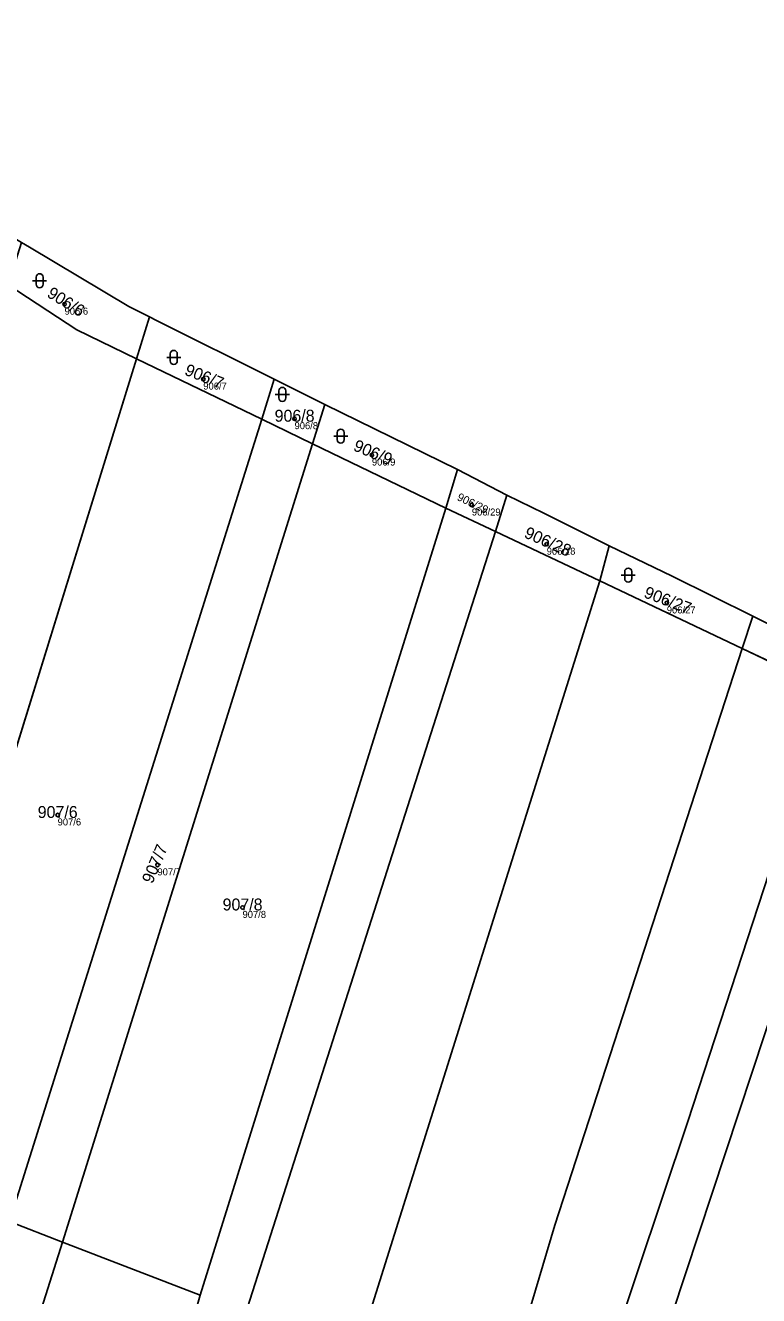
# Model space of a CAD drawing. Extents: x -603967 to -594699, y -1179315 to -1165625.
# Drawn here: x -597268.2 to -597163.8, y -1171582.4 to -1171401.5 of the extents above; entities that cross this region are included whole.
import ezdxf

# ---------------------------------------------------------------- set-up
doc = ezdxf.new("R2010")
doc.units = 0
for name, color, linetype in [('Definiční body', 7, 'Continuous'), ('Hranice parcel', 7, 'Continuous'), ('Parcelní čísla', 7, 'Continuous'), ('Polygon ku', 7, 'Continuous'), ('Polygon parcely', 7, 'Continuous'), ('Značky kultur', 7, 'Continuous')]:
    doc.layers.add(name, color=color, linetype=linetype)

msp = doc.modelspace()

# ---------------------------------------------------------------- linework, layer by layer
at = {"layer": 'Definiční body'}
for centre in [(-597262.63, -1171441.17994), (-597242.87, -1171451.84994), (-597229.87, -1171457.48994), (-597218.85, -1171462.66994), (-597204.61, -1171469.78994), (-597193.95, -1171475.36994), (-597176.84, -1171483.73994), (-597263.62, -1171513.93994), (-597249.4, -1171521.04994), (-597237.28, -1171527.10994)]:
    msp.add_circle(centre, 0.25, dxfattribs=at)
at = {"layer": 'Hranice parcel'}
for p, q in [((-597267.64, -1171433.06), (-597268.78, -1171432.38)), ((-597253.47, -1171441.52), (-597267.64, -1171433.06)), ((-597250.52, -1171442.99), (-597253.47, -1171441.52)), ((-597252.37, -1171448.97), (-597250.52, -1171442.99)), ((-597249.54, -1171443.48), (-597250.52, -1171442.99)), ((-597232.76, -1171451.85), (-597249.54, -1171443.48)), ((-597288.25, -1171564.8), (-597252.37, -1171448.97)), ((-597252.37, -1171448.97), (-597234.55, -1171457.56)), ((-597234.55, -1171457.56), (-597232.76, -1171451.85)), ((-597232.11, -1171452.17), (-597232.76, -1171451.85)), ((-597225.54, -1171455.45), (-597232.11, -1171452.17)), ((-597227.3, -1171461.06), (-597225.54, -1171455.45)), ((-597206.66, -1171464.72), (-597225.54, -1171455.45)), ((-597270.47, -1171571.83), (-597234.55, -1171457.56)), ((-597234.55, -1171457.56), (-597227.3, -1171461.06)), ((-597262.91, -1171574.78), (-597227.3, -1171461.06)), ((-597227.3, -1171461.06), (-597208.31, -1171470.23)), ((-597208.31, -1171470.23), (-597206.66, -1171464.72)), ((-597206.66, -1171464.72), (-597199.62, -1171468.4)), ((-597199.62, -1171468.4), (-597201.25, -1171473.55)), ((-597199.62, -1171468.4), (-597194.38, -1171470.95)), ((-597243.33, -1171582.35), (-597208.31, -1171470.23)), ((-597208.31, -1171470.23), (-597201.25, -1171473.55)), ((-597194.38, -1171470.95), (-597185.07, -1171475.59)), ((-597201.25, -1171473.55), (-597186.37, -1171480.59)), ((-597185.07, -1171475.59), (-597186.37, -1171480.59)), ((-597185.07, -1171475.59), (-597176.07, -1171479.94)), ((-597176.07, -1171479.94), (-597164.6, -1171485.62)), ((-597186.37, -1171480.59), (-597166.12, -1171490.21)), ((-597164.6, -1171485.62), (-597166.12, -1171490.21)), ((-597164.6, -1171485.62), (-597158.58, -1171488.63)), ((-597166.12, -1171490.21), (-597153.75, -1171496.09)), ((-597270.47, -1171571.83), (-597262.91, -1171574.78)), ((-597265.92, -1171584.24), (-597262.91, -1171574.78)), ((-597262.91, -1171574.78), (-597243.33, -1171582.35))]:
    msp.add_line(p, q, dxfattribs=at)
for points in [[(-597270.67, -1171438.4), (-597260.9, -1171444.85), (-597252.37, -1171448.97)], [(-597201.25, -1171473.55), (-597239.9, -1171594.5), (-597255.69, -1171657.47), (-597287.45, -1171782.44), (-597327.87, -1171927.13), (-597348.24, -1171971.48), (-597360.94, -1171995.56), (-597418.7, -1172070.85)], [(-597186.37, -1171480.59), (-597219.81, -1171586.92), (-597242.21, -1171661.64), (-597284.92, -1171826.47), (-597315.48, -1171930.07), (-597336.8, -1171980.99), (-597357.41, -1172012.37), (-597415.64, -1172087.92)], [(-597166.12, -1171490.21), (-597192.77, -1171572.36), (-597231.03, -1171700.87), (-597265.41, -1171834.76), (-597294.16, -1171931.41), (-597312.55, -1171979.57), (-597328.6, -1172010.33), (-597406.68, -1172110.93)], [(-597153.75, -1171496.09), (-597173.84, -1171557.58), (-597195.55, -1171622.39), (-597249.64, -1171830.42), (-597282.74, -1171940.78), (-597302.77, -1171987.48), (-597318.15, -1172015.57), (-597402.06, -1172128)], [(-597147.62, -1171499), (-597181.76, -1171602.28), (-597252.71, -1171863.65), (-597278.75, -1171946.72), (-597297.47, -1171990.87), (-597315.16, -1172023.53), (-597399.64, -1172136.93)], [(-597243.33, -1171582.35), (-597245.02, -1171588.36), (-597246.21, -1171592.03)]]:
    msp.add_lwpolyline(points, dxfattribs=at)
at = {"layer": 'Polygon ku'}
msp.add_lwpolyline([(-597158.58, -1171488.63), (-597164.6, -1171485.62), (-597176.07, -1171479.94), (-597185.07, -1171475.59), (-597194.38, -1171470.95), (-597199.62, -1171468.4), (-597206.66, -1171464.72), (-597225.54, -1171455.45), (-597232.11, -1171452.17), (-597232.76, -1171451.85), (-597249.54, -1171443.48), (-597250.52, -1171442.99), (-597253.47, -1171441.52), (-597267.64, -1171433.06), (-597268.78, -1171432.38), (-597276.66, -1171427.68), (-597283.34, -1171425.18), (-597296.01, -1171420.45), (-597318.04, -1171412.22), (-597327.91, -1171408.54), (-597329.75, -1171407.85), (-597330.79, -1171406.09), (-597328.5, -1171393.81)], dxfattribs=at)
at = {"layer": 'Polygon parcely'}
for points in [[(-597268.78, -1171432.38), (-597270.67, -1171438.4), (-597260.9, -1171444.85), (-597252.37, -1171448.97), (-597250.52, -1171442.99), (-597253.47, -1171441.52), (-597267.64, -1171433.06)], [(-597288.25, -1171564.8), (-597252.37, -1171448.97), (-597260.9, -1171444.85), (-597270.67, -1171438.4), (-597307.87, -1171557.1)], [(-597250.52, -1171442.99), (-597252.37, -1171448.97), (-597234.55, -1171457.56), (-597232.76, -1171451.85), (-597249.54, -1171443.48)], [(-597234.55, -1171457.56), (-597252.37, -1171448.97), (-597288.25, -1171564.8), (-597270.47, -1171571.83)], [(-597227.3, -1171461.06), (-597225.54, -1171455.45), (-597232.11, -1171452.17), (-597232.76, -1171451.85), (-597234.55, -1171457.56)], [(-597225.54, -1171455.45), (-597227.3, -1171461.06), (-597208.31, -1171470.23), (-597206.66, -1171464.72)], [(-597262.91, -1171574.78), (-597227.3, -1171461.06), (-597234.55, -1171457.56), (-597270.47, -1171571.83)], [(-597208.31, -1171470.23), (-597227.3, -1171461.06), (-597262.91, -1171574.78), (-597243.33, -1171582.35)], [(-597201.25, -1171473.55), (-597199.62, -1171468.4), (-597206.66, -1171464.72), (-597208.31, -1171470.23)], [(-597201.25, -1171473.55), (-597186.37, -1171480.59), (-597185.07, -1171475.59), (-597194.38, -1171470.95), (-597199.62, -1171468.4)], [(-597352.93, -1171964.83), (-597369.98, -1171992.92), (-597420.12, -1172061.31), (-597418.7, -1172070.85), (-597360.94, -1171995.56), (-597348.24, -1171971.48), (-597327.87, -1171927.13), (-597287.45, -1171782.44), (-597255.69, -1171657.47), (-597239.9, -1171594.5), (-597201.25, -1171473.55), (-597208.31, -1171470.23), (-597243.33, -1171582.35), (-597245.02, -1171588.36), (-597246.21, -1171592.03), (-597293.48, -1171776.16), (-597335.92, -1171924.12)], [(-597348.24, -1171971.48), (-597360.94, -1171995.56), (-597418.7, -1172070.85), (-597415.64, -1172087.92), (-597357.41, -1172012.37), (-597336.8, -1171980.99), (-597315.48, -1171930.07), (-597284.92, -1171826.47), (-597242.21, -1171661.64), (-597219.81, -1171586.92), (-597186.37, -1171480.59), (-597201.25, -1171473.55), (-597239.9, -1171594.5), (-597255.69, -1171657.47), (-597287.45, -1171782.44), (-597327.87, -1171927.13)], [(-597186.37, -1171480.59), (-597166.12, -1171490.21), (-597164.6, -1171485.62), (-597176.07, -1171479.94), (-597185.07, -1171475.59)], [(-597336.8, -1171980.99), (-597357.41, -1172012.37), (-597415.64, -1172087.92), (-597406.68, -1172110.93), (-597328.6, -1172010.33), (-597312.55, -1171979.57), (-597294.16, -1171931.41), (-597265.41, -1171834.76), (-597231.03, -1171700.87), (-597192.77, -1171572.36), (-597166.12, -1171490.21), (-597186.37, -1171480.59), (-597219.81, -1171586.92), (-597242.21, -1171661.64), (-597284.92, -1171826.47), (-597315.48, -1171930.07)], [(-597166.12, -1171490.21), (-597153.75, -1171496.09), (-597152.31, -1171491.75), (-597158.58, -1171488.63), (-597164.6, -1171485.62)], [(-597328.6, -1172010.33), (-597406.68, -1172110.93), (-597402.06, -1172128), (-597318.15, -1172015.57), (-597302.77, -1171987.48), (-597282.74, -1171940.78), (-597249.64, -1171830.42), (-597195.55, -1171622.39), (-597173.84, -1171557.58), (-597153.75, -1171496.09), (-597166.12, -1171490.21), (-597192.77, -1171572.36), (-597231.03, -1171700.87), (-597265.41, -1171834.76), (-597294.16, -1171931.41), (-597312.55, -1171979.57)], [(-597249.64, -1171830.42), (-597282.74, -1171940.78), (-597302.77, -1171987.48), (-597318.15, -1172015.57), (-597402.06, -1172128), (-597399.64, -1172136.93), (-597315.16, -1172023.53), (-597297.47, -1171990.87), (-597278.75, -1171946.72), (-597252.71, -1171863.65), (-597181.76, -1171602.28), (-597147.62, -1171499), (-597153.75, -1171496.09), (-597173.84, -1171557.58), (-597195.55, -1171622.39)], [(-597181.76, -1171602.28), (-597252.71, -1171863.65), (-597278.75, -1171946.72), (-597297.47, -1171990.87), (-597315.16, -1172023.53), (-597399.64, -1172136.93), (-597397.34, -1172145.44), (-597391.65, -1172152.33), (-597320.49, -1172055.63), (-597296.79, -1172019.29), (-597263.36, -1171951.11), (-597207.34, -1171747.52), (-597177.52, -1171630.82), (-597135.15, -1171504.93), (-597147.62, -1171499)], [(-597421.72, -1172028.43), (-597395.91, -1171993.7), (-597372.28, -1171956.46), (-597353.6, -1171914.79), (-597328.53, -1171829.85), (-597286.8, -1171661.88), (-597265.92, -1171584.24), (-597262.91, -1171574.78), (-597270.47, -1171571.83), (-597273.45, -1171581.37), (-597308.87, -1171710.93), (-597337.88, -1171834.13), (-597361.28, -1171910.05), (-597379.95, -1171953.1), (-597422.14, -1172015.75)], [(-597243.33, -1171582.35), (-597262.91, -1171574.78), (-597265.92, -1171584.24), (-597246.21, -1171592.03), (-597245.02, -1171588.36)]]:
    msp.add_lwpolyline(points, close=True, dxfattribs=at)
at = {"layer": 'Značky kultur'}
for p, q in [((-597267.191, -1171437.831), (-597265.189, -1171437.831)), ((-597266.691, -1171437.331), (-597266.691, -1171438.332)), ((-597265.689, -1171438.332), (-597265.689, -1171437.331)), ((-597248.071, -1171448.751), (-597246.069, -1171448.751)), ((-597247.571, -1171448.251), (-597247.571, -1171449.252)), ((-597246.569, -1171449.252), (-597246.569, -1171448.251)), ((-597232.611, -1171454.021), (-597230.609, -1171454.021)), ((-597232.111, -1171453.521), (-597232.111, -1171454.522)), ((-597231.109, -1171454.522), (-597231.109, -1171453.521)), ((-597224.291, -1171459.971), (-597222.289, -1171459.971)), ((-597223.791, -1171459.471), (-597223.791, -1171460.472)), ((-597222.789, -1171460.472), (-597222.789, -1171459.471)), ((-597183.341, -1171479.771), (-597181.339, -1171479.771)), ((-597182.841, -1171479.271), (-597182.841, -1171480.272)), ((-597181.839, -1171480.272), (-597181.839, -1171479.271))]:
    msp.add_line(p, q, dxfattribs=at)
for centre, start, end in [((-597266.19, -1171437.3309), 0, 180), ((-597266.19, -1171438.3309), 180, 359.9878861), ((-597247.07, -1171448.2509), 0, 180), ((-597247.07, -1171449.2509), 180, 359.9878861), ((-597231.61, -1171453.5209), 0, 180), ((-597231.61, -1171454.5209), 180, 359.9878861), ((-597223.29, -1171459.4709), 0, 180), ((-597223.29, -1171460.4709), 180, 359.9878861), ((-597182.34, -1171479.2709), 0, 180), ((-597182.34, -1171480.2709), 180, 359.9878861)]:
    msp.add_arc(centre, 0.5, start, end, dxfattribs=at)

# ---------------------------------------------------------------- texts
at = {"layer": 'Definiční body'}
for s, p in [('906/6', (-597262.63, -1171442.669)), ('906/7', (-597242.87, -1171453.339)), ('906/8', (-597229.87, -1171458.979)), ('906/9', (-597218.85, -1171464.159)), ('906/29', (-597204.61, -1171471.279)), ('906/28', (-597193.95, -1171476.859)), ('906/27', (-597176.84, -1171485.229)), ('907/6', (-597263.62, -1171515.429)), ('907/7', (-597249.4, -1171522.539)), ('907/8', (-597237.28, -1171528.599))]:
    msp.add_text(s, height=0.999996, dxfattribs=at).set_placement(p)
at = {"layer": 'Parcelní čísla'}
for s, height, rotation, p in [('906/6', 1.699998, 328, (-597265.26, -1171440.037)), ('906/7', 1.699998, 338, (-597245.658, -1171451.181)), ('906/9', 1.699998, 337, (-597221.626, -1171461.953)), ('906/29', 1.14, 334, (-597206.824, -1171469.027)), ('906/28', 1.699998, 336, (-597197.289, -1171474.348)), ('906/27', 1.699998, 339, (-597180.228, -1171482.894)), ('907/7', 1.699998, 66.9999972, (-597250.116, -1171523.826))]:
    msp.add_text(s, height=height, rotation=rotation, dxfattribs=at).set_placement(p)
for s, p in [('906/8', (-597232.706, -1171457.915)), ('907/6', (-597266.456, -1171514.365)), ('907/8', (-597240.116, -1171527.535))]:
    msp.add_text(s, height=1.699998, dxfattribs=at).set_placement(p)

doc.saveas('drawing.dxf')
